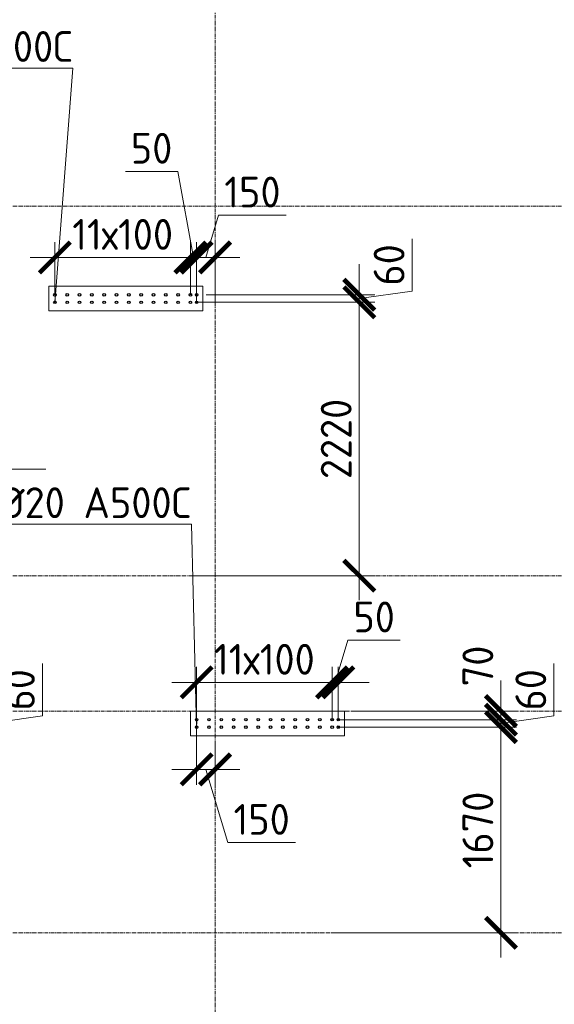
# Model space of a CAD drawing. Header units: millimetres. Extents: x -56135 to 1694203, y -446411 to -23139.
# Tile 267 of 311: x 963273 to 967611, y -75050 to -67056. Entities that reach past the tile are written whole.
import ezdxf
from ezdxf import colors
from ezdxf.entities.mleader import LeaderData, LeaderLine
from ezdxf.math import Vec2, Vec3

# ---------------------------------------------------------------- set-up
doc = ezdxf.new("R2010")
doc.units = ezdxf.units.MM
for name, pattern in [('01 Штриховая _4 мм_', [6, 3.5, -2.5]), ('______5', [1100, 800, -100, 100, -100]), ('HIDDEN2', [4.7625, 3.175, -1.5875]), ('осевая', [50.8, 31.75, -6.35, 6.35, -6.35])]:
    doc.linetypes.add(name, pattern=pattern)
for name, color, linetype, lineweight in [('1 Стены', 3, 'Continuous', 30), ('Оси', 40, '______5', 18), ('подоснова', 151, 'Continuous', 5), ('РАЗМЕРЫ', 1, 'Continuous', 9), ('СТЕНЫ', 3, 'Continuous', 30)]:
    doc.layers.add(name, color=color, linetype=linetype, lineweight=lineweight)
doc.styles.add('GOST-2.304_Type-B', font='GOST_Common.ttf')
doc.dimstyles.new('СПДС', dxfattribs={"dimscale": 100, "dimtxt": 2.5, "dimasz": 2.5, "dimexe": 1.25, "dimexo": 0, "dimtad": 1, "dimdec": 0, "dimtxsty": 'GOST-2.304_Type-B', "dimblk": 'ARCHTICK', "dimcen": 2.5, "dimdle": 2, "dimadec": 0, "dimazin": 2, "dimtfac": 0.75, "dimtdec": 0, "dimtmove": 1, "dimatfit": 3, "dimfxl": 1, "dimtolj": 1, "dimarcsym": 1})

# ---------------------------------------------------------------- blocks, each defined once
blk = doc.blocks.new('оси 2.2-2.3')
at = {"layer": 'Оси', "color": 16, "linetype": 'осевая', "lineweight": 0, "transparency": 33554687}
for p, q in [((478554.9, -104267.9), (478554.9, -134893.5)), ((468076.3, -113595.4), (524372.9, -113595.4)), ((468076.3, -116595.4), (524372.9, -116595.4)), ((468076.3, -117695.4), (524372.9, -117695.4)), ((468076.3, -119495.4), (524372.9, -119495.4))]:
    blk.add_line(p, q, dxfattribs=at)
blk = doc.blocks.new('стены тп')
at = {"layer": '1 Стены', "color": 252, "linetype": 'HIDDEN2', "lineweight": 0, "true_color": 0x939598}
for p, q in [((866590.6, -195275.6), (865340.6, -195275.6)), ((865340.6, -195275.6), (865340.6, -195475.6)), ((866590.6, -195475.6), (866590.6, -195275.6)), ((865340.6, -195475.6), (866590.6, -195475.6)), ((867740.6, -198725.6), (866490.6, -198725.6)), ((866490.6, -198725.6), (866490.6, -198925.6)), ((867740.6, -198925.6), (867740.6, -198725.6)), ((866490.6, -198925.6), (867740.6, -198925.6))]:
    blk.add_line(p, q, dxfattribs=at)
blk = doc.blocks.new('_ArchTick')
at = {"color": 0, "linetype": 'ByBlock', "const_width": 0.15}
blk.add_lwpolyline([(-0.5, -0.5), (0.5, 0.5)], dxfattribs=at)
blk = doc.blocks.new('*D1761')
at = {"layer": 'DEFPOINTS', "color": 0, "transparency": 16777216}
for p in [(964658.3, -68986.4), (963558.3, -69289.6, -360), (964658.3, -69289.6, -360)]:
    blk.add_point(p, dxfattribs=at)
at = {"layer": 'РАЗМЕРЫ', "color": 0, "lineweight": -2, "transparency": 16777216}
for p, q in [((963558.3, -69289.6), (963558.3, -68861.4)), ((964658.3, -69289.6), (964658.3, -68861.4)), ((963358.3, -68986.4), (964858.3, -68986.4))]:
    blk.add_line(p, q, dxfattribs=at)
at = {"layer": 'РАЗМЕРЫ', "color": 0, "lineweight": -2, "transparency": 16777216, "xscale": 250, "yscale": 250, "zscale": 250, "rotation": 180}
blk.add_blockref('_ArchTick', (963558.3, -68986.4), dxfattribs=at)
at = {"layer": 'РАЗМЕРЫ', "color": 0, "lineweight": -2, "transparency": 16777216, "xscale": 250, "yscale": 250, "zscale": 250}
blk.add_blockref('_ArchTick', (964658.3, -68986.4), dxfattribs=at)
at = {"layer": 'РАЗМЕРЫ', "color": 0, "transparency": 16777216, "insert": (964108.3, -68798.9), "char_height": 250, "attachment_point": 5, "style": 'GOST-2.304_Type-B'}
blk.add_mtext('\\A1;11х100', dxfattribs=at)
blk = doc.blocks.new('*D1762')
at = {"layer": 'DEFPOINTS', "color": 0, "transparency": 16777216}
for p in [(964708.3, -68986.4), (964658.3, -69262), (964708.3, -69289.6, -360)]:
    blk.add_point(p, dxfattribs=at)
at = {"layer": 'РАЗМЕРЫ', "color": 0, "lineweight": -2, "transparency": 16777216}
for p, q in [((964555.1, -68287), (964130.1, -68287)), ((964683.3, -68986.4), (964555.1, -68287)), ((964658.3, -69262), (964658.3, -68861.4)), ((964708.3, -69289.6), (964708.3, -68861.4)), ((964658.3, -68986.4), (964408.3, -68986.4)), ((964658.3, -68986.4), (964708.3, -68986.4)), ((964658.3, -68986.4), (964708.3, -68986.4)), ((964708.3, -68986.4), (964958.3, -68986.4))]:
    blk.add_line(p, q, dxfattribs=at)
at = {"layer": 'РАЗМЕРЫ', "color": 0, "lineweight": -2, "transparency": 16777216, "xscale": 250, "yscale": 250, "zscale": 250}
blk.add_blockref('_ArchTick', (964658.3, -68986.4), dxfattribs=at)
at = {"layer": 'РАЗМЕРЫ', "color": 0, "lineweight": -2, "transparency": 16777216, "xscale": 250, "yscale": 250, "zscale": 250, "rotation": 180}
blk.add_blockref('_ArchTick', (964708.3, -68986.4), dxfattribs=at)
at = {"layer": 'РАЗМЕРЫ', "color": 0, "transparency": 16777216, "insert": (964342.6, -68099.5), "char_height": 250, "attachment_point": 5, "style": 'GOST-2.304_Type-B'}
blk.add_mtext('\\A1;50', dxfattribs=at)
blk = doc.blocks.new('*D1763')
at = {"layer": 'DEFPOINTS', "color": 0, "transparency": 16777216}
for p in [(964785.8, -69289.6), (964708.3, -69350, -360), (966028.4, -69350)]:
    blk.add_point(p, dxfattribs=at)
at = {"layer": 'РАЗМЕРЫ', "color": 0, "lineweight": -2, "transparency": 16777216}
for p, q in [((966458, -69259.3), (966458, -68834.3)), ((966028.4, -69289.6), (966028.4, -69039.6)), ((964785.8, -69289.6), (966153.4, -69289.6)), ((966028.4, -69319.8), (966458, -69259.3)), ((966028.4, -69289.6), (966028.4, -69350)), ((966028.4, -69289.6), (966028.4, -69350)), ((964708.3, -69350), (966153.4, -69350)), ((966028.4, -69350), (966028.4, -69600))]:
    blk.add_line(p, q, dxfattribs=at)
at = {"layer": 'РАЗМЕРЫ', "color": 0, "lineweight": -2, "transparency": 16777216, "xscale": 250, "yscale": 250, "zscale": 250}
for p, rotation in [((966028.4, -69289.6), 270), ((966028.4, -69350), 90)]:
    blk.add_blockref('_ArchTick', p, dxfattribs=dict(at, rotation=rotation))
at = {"layer": 'РАЗМЕРЫ', "color": 0, "transparency": 16777216, "insert": (966270.5, -69046.8), "char_height": 250, "attachment_point": 5, "rotation": 90, "style": 'GOST-2.304_Type-B'}
blk.add_mtext('\\A1;60', dxfattribs=at)
blk = doc.blocks.new('*D1764')
at = {"layer": 'DEFPOINTS', "color": 0, "transparency": 16777216}
for p in [(964858.2, -68986.4), (964708.3, -69350), (964858.2, -69367.6)]:
    blk.add_point(p, dxfattribs=at)
at = {"layer": 'РАЗМЕРЫ', "color": 0, "lineweight": -2, "transparency": 16777216}
for p, q in [((964783.2, -68986.4), (964886.4, -68642.7)), ((964886.4, -68642.7), (965436.4, -68642.7)), ((964708.3, -69350), (964708.3, -68861.4)), ((964858.2, -69367.6), (964858.2, -68861.4)), ((964508.3, -68986.4), (965058.2, -68986.4))]:
    blk.add_line(p, q, dxfattribs=at)
at = {"layer": 'РАЗМЕРЫ', "color": 0, "lineweight": -2, "transparency": 16777216, "xscale": 250, "yscale": 250, "zscale": 250, "rotation": 180}
blk.add_blockref('_ArchTick', (964708.3, -68986.4), dxfattribs=at)
at = {"layer": 'РАЗМЕРЫ', "color": 0, "lineweight": -2, "transparency": 16777216, "xscale": 250, "yscale": 250, "zscale": 250}
blk.add_blockref('_ArchTick', (964858.2, -68986.4), dxfattribs=at)
at = {"layer": 'РАЗМЕРЫ', "color": 0, "transparency": 16777216, "insert": (965161.4, -68455.2), "char_height": 250, "attachment_point": 5, "style": 'GOST-2.304_Type-B'}
blk.add_mtext('\\A1;150', dxfattribs=at)
blk = doc.blocks.new('*D1765')
at = {"layer": 'DEFPOINTS', "color": 0, "transparency": 16777216}
for p in [(964708.3, -69350), (964647.8, -71570), (966028.4, -71570)]:
    blk.add_point(p, dxfattribs=at)
at = {"layer": 'РАЗМЕРЫ', "color": 0, "lineweight": -2, "transparency": 16777216}
for p, q in [((966028.4, -69150), (966028.4, -71770)), ((964708.3, -69350), (966153.4, -69350)), ((964647.8, -71570), (966153.4, -71570))]:
    blk.add_line(p, q, dxfattribs=at)
at = {"layer": 'РАЗМЕРЫ', "color": 0, "lineweight": -2, "transparency": 16777216, "xscale": 250, "yscale": 250, "zscale": 250}
for p, rotation in [((966028.4, -69350), 90), ((966028.4, -71570), 270)]:
    blk.add_blockref('_ArchTick', p, dxfattribs=dict(at, rotation=rotation))
at = {"layer": 'РАЗМЕРЫ', "color": 0, "transparency": 16777216, "insert": (965840.9, -70460), "char_height": 250, "attachment_point": 5, "rotation": 90, "style": 'GOST-2.304_Type-B'}
blk.add_mtext('\\A1;2220', dxfattribs=at)
blk = doc.blocks.new('*D1772')
at = {"layer": 'DEFPOINTS', "color": 0, "transparency": 16777216}
for p in [(965808.3, -72436.4), (964708.3, -72739.6, -360), (965808.3, -72739.6, -360)]:
    blk.add_point(p, dxfattribs=at)
at = {"layer": 'РАЗМЕРЫ', "color": 0, "lineweight": -2, "transparency": 16777216}
for p, q in [((964708.3, -72739.6), (964708.3, -72311.4)), ((965808.3, -72739.6), (965808.3, -72311.4)), ((964508.3, -72436.4), (966008.3, -72436.4))]:
    blk.add_line(p, q, dxfattribs=at)
at = {"layer": 'РАЗМЕРЫ', "color": 0, "lineweight": -2, "transparency": 16777216, "xscale": 250, "yscale": 250, "zscale": 250, "rotation": 180}
blk.add_blockref('_ArchTick', (964708.3, -72436.4), dxfattribs=at)
at = {"layer": 'РАЗМЕРЫ', "color": 0, "lineweight": -2, "transparency": 16777216, "xscale": 250, "yscale": 250, "zscale": 250}
blk.add_blockref('_ArchTick', (965808.3, -72436.4), dxfattribs=at)
at = {"layer": 'РАЗМЕРЫ', "color": 0, "transparency": 16777216, "insert": (965258.3, -72248.9), "char_height": 250, "attachment_point": 5, "style": 'GOST-2.304_Type-B'}
blk.add_mtext('\\A1;11х100', dxfattribs=at)
blk = doc.blocks.new('*D1773')
at = {"layer": 'DEFPOINTS', "color": 0, "transparency": 16777216}
for p in [(965858.3, -72436.4), (965808.3, -72712), (965858.3, -72739.6, -360)]:
    blk.add_point(p, dxfattribs=at)
at = {"layer": 'РАЗМЕРЫ', "color": 0, "lineweight": -2, "transparency": 16777216}
for p, q in [((965833.3, -72436.4), (965936.5, -72092.7)), ((965936.5, -72092.7), (966361.5, -72092.7)), ((965808.3, -72712), (965808.3, -72311.4)), ((965858.3, -72739.6), (965858.3, -72311.4)), ((965808.3, -72436.4), (965558.3, -72436.4)), ((965808.3, -72436.4), (965858.3, -72436.4)), ((965808.3, -72436.4), (965858.3, -72436.4)), ((965858.3, -72436.4), (966108.3, -72436.4))]:
    blk.add_line(p, q, dxfattribs=at)
at = {"layer": 'РАЗМЕРЫ', "color": 0, "lineweight": -2, "transparency": 16777216, "xscale": 250, "yscale": 250, "zscale": 250}
blk.add_blockref('_ArchTick', (965808.3, -72436.4), dxfattribs=at)
at = {"layer": 'РАЗМЕРЫ', "color": 0, "lineweight": -2, "transparency": 16777216, "xscale": 250, "yscale": 250, "zscale": 250, "rotation": 180}
blk.add_blockref('_ArchTick', (965858.3, -72436.4), dxfattribs=at)
at = {"layer": 'РАЗМЕРЫ', "color": 0, "transparency": 16777216, "insert": (966149, -71905.2), "char_height": 250, "attachment_point": 5, "style": 'GOST-2.304_Type-B'}
blk.add_mtext('\\A1;50', dxfattribs=at)
blk = doc.blocks.new('*D1719')
at = {"layer": 'DEFPOINTS', "color": 0, "transparency": 16777216}
for p in [(965987.4, -72670), (965858.3, -72739.6), (967178.4, -72739.6)]:
    blk.add_point(p, dxfattribs=at)
at = {"layer": 'РАЗМЕРЫ', "color": 0, "lineweight": -2, "transparency": 16777216}
for p, q in [((967178.4, -72670), (967178.4, -72420)), ((965987.4, -72670), (967303.4, -72670)), ((967178.4, -72670), (967178.4, -72739.6)), ((965858.3, -72739.6), (967303.4, -72739.6)), ((967178.4, -72739.6), (967178.4, -72989.6))]:
    blk.add_line(p, q, dxfattribs=at)
at = {"layer": 'РАЗМЕРЫ', "color": 0, "lineweight": -2, "transparency": 16777216, "xscale": 250, "yscale": 250, "zscale": 250}
for p, rotation in [((967178.4, -72670), 270), ((967178.4, -72739.6), 90)]:
    blk.add_blockref('_ArchTick', p, dxfattribs=dict(at, rotation=rotation))
at = {"layer": 'РАЗМЕРЫ', "color": 0, "transparency": 16777216, "insert": (966990.9, -72303), "char_height": 250, "attachment_point": 5, "rotation": 90, "style": 'GOST-2.304_Type-B'}
blk.add_mtext('\\A1;70', dxfattribs=at)
blk = doc.blocks.new('*D1774')
at = {"layer": 'DEFPOINTS', "color": 0, "transparency": 16777216}
for p in [(965935.8, -72739.6), (965858.3, -72800, -360), (967178.4, -72800)]:
    blk.add_point(p, dxfattribs=at)
at = {"layer": 'РАЗМЕРЫ', "color": 0, "lineweight": -2, "transparency": 16777216}
for p, q in [((967608, -72709.3), (967608, -72284.3)), ((967178.4, -72739.6), (967178.4, -72489.6)), ((965935.8, -72739.6), (967303.4, -72739.6)), ((967178.4, -72769.8), (967608, -72709.3)), ((967178.4, -72739.6), (967178.4, -72800)), ((967178.4, -72739.6), (967178.4, -72800)), ((965858.3, -72800), (967303.4, -72800)), ((967178.4, -72800), (967178.4, -73050))]:
    blk.add_line(p, q, dxfattribs=at)
at = {"layer": 'РАЗМЕРЫ', "color": 0, "lineweight": -2, "transparency": 16777216, "xscale": 250, "yscale": 250, "zscale": 250}
for p, rotation in [((967178.4, -72739.6), 270), ((967178.4, -72800), 90)]:
    blk.add_blockref('_ArchTick', p, dxfattribs=dict(at, rotation=rotation))
at = {"layer": 'РАЗМЕРЫ', "color": 0, "transparency": 16777216, "insert": (967420.5, -72496.8), "char_height": 250, "attachment_point": 5, "rotation": 90, "style": 'GOST-2.304_Type-B'}
blk.add_mtext('\\A1;60', dxfattribs=at)
blk = doc.blocks.new('_None')
blk = doc.blocks.new('*D1720')
at = {"layer": 'DEFPOINTS', "color": 0, "transparency": 16777216}
for p in [(965858.3, -72800), (965797.8, -74470), (967178.4, -74470)]:
    blk.add_point(p, dxfattribs=at)
at = {"layer": 'РАЗМЕРЫ', "color": 0, "lineweight": -2, "transparency": 16777216}
for p, q in [((967178.4, -72600), (967178.4, -74670)), ((965858.3, -72800), (967303.4, -72800)), ((965797.8, -74470), (967303.4, -74470))]:
    blk.add_line(p, q, dxfattribs=at)
at = {"layer": 'РАЗМЕРЫ', "color": 0, "lineweight": -2, "transparency": 16777216, "xscale": 250, "yscale": 250, "zscale": 250}
for p, rotation in [((967178.4, -72800), 90), ((967178.4, -74470), 270)]:
    blk.add_blockref('_ArchTick', p, dxfattribs=dict(at, rotation=rotation))
at = {"layer": 'РАЗМЕРЫ', "color": 0, "transparency": 16777216, "insert": (966990.9, -73635), "char_height": 250, "attachment_point": 5, "rotation": 90, "style": 'GOST-2.304_Type-B'}
blk.add_mtext('\\A1;1670', dxfattribs=at)
blk = doc.blocks.new('*D1775')
at = {"layer": 'DEFPOINTS', "color": 0, "transparency": 16777216}
for p in [(964708.3, -72800, -360), (964858.2, -72934.9), (964708.3, -73143)]:
    blk.add_point(p, dxfattribs=at)
at = {"layer": 'РАЗМЕРЫ', "color": 0, "lineweight": -2, "transparency": 16777216}
for p, q in [((964708.3, -72800), (964708.3, -73268)), ((964858.2, -72934.9), (964858.2, -73268)), ((965058.2, -73143), (964508.3, -73143)), ((964783.2, -73143), (964961.4, -73736.7)), ((964961.4, -73736.7), (965511.4, -73736.7))]:
    blk.add_line(p, q, dxfattribs=at)
at = {"layer": 'РАЗМЕРЫ', "color": 0, "lineweight": -2, "transparency": 16777216, "xscale": 250, "yscale": 250, "zscale": 250, "rotation": 180}
blk.add_blockref('_ArchTick', (964708.3, -73143), dxfattribs=at)
at = {"layer": 'РАЗМЕРЫ', "color": 0, "lineweight": -2, "transparency": 16777216, "xscale": 250, "yscale": 250, "zscale": 250}
blk.add_blockref('_ArchTick', (964858.2, -73143), dxfattribs=at)
at = {"layer": 'РАЗМЕРЫ', "color": 0, "transparency": 16777216, "insert": (965236.4, -73549.2), "char_height": 250, "attachment_point": 5, "style": 'GOST-2.304_Type-B'}
blk.add_mtext('\\A1;150', dxfattribs=at)
blk = doc.blocks.new('*D1889')
at = {"layer": 'DEFPOINTS', "color": 0, "transparency": 16777216}
for p in [(961785.7, -72739.6), (961708.2, -72800, -360), (963028.3, -72800)]:
    blk.add_point(p, dxfattribs=at)
at = {"layer": 'РАЗМЕРЫ', "color": 0, "lineweight": -2, "transparency": 16777216}
for p, q in [((963457.8, -72709.3), (963457.8, -72284.3)), ((963028.3, -72739.6), (963028.3, -72489.6)), ((961785.7, -72739.6), (963153.3, -72739.6)), ((963028.3, -72769.8), (963457.8, -72709.3)), ((963028.3, -72739.6), (963028.3, -72800)), ((963028.3, -72739.6), (963028.3, -72800)), ((961708.2, -72800), (963153.3, -72800)), ((963028.3, -72800), (963028.3, -73050))]:
    blk.add_line(p, q, dxfattribs=at)
at = {"layer": 'РАЗМЕРЫ', "color": 0, "lineweight": -2, "transparency": 16777216, "xscale": 250, "yscale": 250, "zscale": 250}
for p, rotation in [((963028.3, -72739.6), 270), ((963028.3, -72800), 90)]:
    blk.add_blockref('_ArchTick', p, dxfattribs=dict(at, rotation=rotation))
at = {"layer": 'РАЗМЕРЫ', "color": 0, "transparency": 16777216, "insert": (963270.3, -72496.8), "char_height": 250, "attachment_point": 5, "rotation": 90, "style": 'GOST-2.304_Type-B'}
blk.add_mtext('\\A1;60', dxfattribs=at)
blk = doc.blocks.new('стены  тп')
at = {"layer": 'СТЕНЫ', "color": 251, "linetype": '01 Штриховая _4 мм_', "lineweight": 0, "true_color": 0x636466}
for p, q in [((546712.3, -324375.7, 3100), (545462.3, -324375.7, 3100)), ((545462.3, -324375.7, 3100), (545462.3, -324575.7, 3100)), ((546712.3, -324575.7, 3100), (546712.3, -324375.7, 3100)), ((545462.3, -324575.7, 3100), (546712.3, -324575.7, 3100)), ((547862.3, -327825.7, 3100), (546612.3, -327825.7, 3100)), ((546612.3, -327825.7, 3100), (546612.3, -328025.7, 3100)), ((547862.3, -328025.7, 3100), (547862.3, -327825.7, 3100)), ((546612.3, -328025.7, 3100), (547862.3, -328025.7, 3100))]:
    blk.add_line(p, q, dxfattribs=at)
blk = doc.blocks.new('прпрп')
at = {"layer": '1 Стены', "color": 252, "lineweight": 0, "true_color": 0x939598}
for p, q in [((963508.3, -69220, -360), (964758.3, -69220, -360)), ((963508.3, -69420, -360), (963508.3, -69220, -360)), ((964758.3, -69220, -360), (964758.3, -69420, -360)), ((964758.3, -69420, -360), (963508.3, -69420, -360)), ((964658.3, -72870, -360), (964658.3, -72670, -360)), ((964658.3, -72670, -360), (965908.3, -72670, -360)), ((965908.3, -72870, -360), (964658.3, -72870, -360))]:
    blk.add_line(p, q, dxfattribs=at)
at = {"layer": 'РАЗМЕРЫ', "color": 1, "elevation": -360}
blk.add_lwpolyline([(964658.3, -72670), (965908.3, -72670), (965908.3, -72870), (964658.3, -72870)], close=True, dxfattribs=at)
at = {"layer": 'РАЗМЕРЫ', "color": 6, "linetype": 'Continuous', "lineweight": 30}
for centre in [(963558.2, -69289.6), (963658.2, -69289.6), (963758.2, -69289.6), (963858.2, -69289.6), (963958.2, -69289.6), (964058.2, -69289.6), (964158.2, -69289.6), (964258.2, -69289.6), (964358.2, -69289.6), (964458.2, -69289.6), (964558.2, -69289.6), (964658.2, -69289.6), (964708.2, -69289.6), (963558.2, -69350), (963658.2, -69350), (963758.2, -69350), (963858.2, -69350), (963958.2, -69350), (964058.2, -69350), (964158.2, -69350), (964258.2, -69350), (964358.2, -69350), (964458.2, -69350), (964558.2, -69350), (964658.2, -69350), (964708.2, -69350), (964708.3, -72739.6, -360), (964808.3, -72739.6, -360), (964908.3, -72739.6, -360), (965008.3, -72739.6, -360), (965108.3, -72739.6, -360), (965208.3, -72739.6, -360), (965308.3, -72739.6, -360), (965408.3, -72739.6, -360), (965508.3, -72739.6, -360), (965608.3, -72739.6, -360), (965708.3, -72739.6, -360), (965808.3, -72739.6, -360), (965858.3, -72739.6, -360), (964708.3, -72800, -360), (964808.3, -72800, -360), (964908.3, -72800, -360), (965008.3, -72800, -360), (965108.3, -72800, -360), (965208.3, -72800, -360), (965308.3, -72800, -360), (965408.3, -72800, -360), (965508.3, -72800, -360), (965608.3, -72800, -360), (965708.3, -72800, -360), (965808.3, -72800, -360), (965858.3, -72800, -360)]:
    blk.add_circle(centre, 10, dxfattribs=at)
at = {"layer": 'РАЗМЕРЫ', "color": 1}
for name, p in [('оси 2.2-2.3', (486303.3, 45025.4)), ('стены тп', (98167.6, 126055.6))]:
    blk.add_blockref(name, p, dxfattribs=at)
at = {"layer": 'РАЗМЕРЫ'}
blk.add_blockref('стены  тп', (418045.9, 255155.8, -3100), dxfattribs=at)
dim = blk.add_linear_dim(base=(964708.3, -68986.4), p1=(964658.3, -69262), p2=(964708.3, -69289.6, -360), dimstyle='СПДС', dxfattribs=at)
dim.commit()
dim.dimension.update_dxf_attribs({"geometry": '*D1762', "text_midpoint": (964492.6, -68287), "dimtype": 128})
for base, p1, p2, picture, middle in [((964858.2, -68986.4), (964708.3, -69350), (964858.2, -69367.6), '*D1764', (964948.9, -68455.2)), ((965858.3, -72436.4), (965808.3, -72712), (965858.3, -72739.6, -360), '*D1773', (965999, -71905.2)), ((964708.3, -73143), (964858.2, -72934.9), (964708.3, -72800, -360), '*D1775', (965023.9, -73549.2))]:
    dim = blk.add_linear_dim(base=base, p1=p1, p2=p2, dimstyle='СПДС', dxfattribs=at)
    dim.commit()
    dim.dimension.update_dxf_attribs({"geometry": picture, "text_midpoint": middle})
for base, p1, p2, picture, middle in [((964658.3, -68986.4), (963558.3, -69289.6, -360), (964658.3, -69289.6, -360), '*D1761', (964108.3, -68798.9)), ((965808.3, -72436.4), (964708.3, -72739.6, -360), (965808.3, -72739.6, -360), '*D1772', (965258.3, -72248.9))]:
    dim = blk.add_linear_dim(base=base, p1=p1, p2=p2, text='11х100', dimstyle='СПДС', dxfattribs=at)
    dim.commit()
    dim.dimension.update_dxf_attribs({"geometry": picture, "text_midpoint": middle})
for base, p1, p2, picture, middle in [((966028.4, -69350), (964785.8, -69289.6), (964708.3, -69350, -360), '*D1763', (966458, -69196.8)), ((967178.4, -72739.6), (965987.4, -72670), (965858.3, -72739.6), '*D1719', (967178.4, -72303)), ((963028.3, -72800, 360), (961785.7, -72739.6, 360), (961708.2, -72800), '*D1889', (963457.8, -72646.8, 360)), ((967178.4, -72800), (965935.8, -72739.6), (965858.3, -72800, -360), '*D1774', (967608, -72646.8))]:
    dim = blk.add_linear_dim(base=base, p1=p1, p2=p2, angle=90, dimstyle='СПДС', dxfattribs=at)
    dim.commit()
    dim.dimension.update_dxf_attribs({"geometry": picture, "text_midpoint": middle, "dimtype": 128})
for base, p1, p2, picture, middle in [((966028.4, -71570), (964708.3, -69350), (964647.8, -71570), '*D1765', (965840.9, -70460)), ((967178.4, -74470), (965858.3, -72800), (965797.8, -74470), '*D1720', (966990.9, -73635))]:
    dim = blk.add_linear_dim(base=base, p1=p1, p2=p2, angle=90, dimstyle='СПДС', dxfattribs=at)
    dim.commit()
    dim.dimension.update_dxf_attribs({"geometry": picture, "text_midpoint": middle})
at = {"layer": 'подоснова', "color": 4, "ltscale": 0.3}
ml = blk.add_multileader_mtext('Standard', dxfattribs=at)
ml.set_content('{\\C2;поз.2 %%C20 А500С }', color=4, style='GOST-2.304_Type-B')
ml.set_leader_properties(color=256, linetype='ByLayer', lineweight=15)
ml.set_arrow_properties(name='NONE')
ml.build(insert=Vec2(0, 0))
ml.multileader.update_dxf_attribs({"text_left_attachment_type": 6, "text_right_attachment_type": 6, "dogleg_length": 0.1, "arrow_head_size": 18})
ctx = ml.context
ctx.base_point, ctx.char_height, ctx.arrow_head_size, ctx.landing_gap_size, ctx.plane_origin = Vec3(961281, -67448.1, 360), 250, 18, 20, Vec3(968586.4, -66741.7, 360)
ctx.left_attachment, ctx.right_attachment, ctx.text_align_type = 6, 6, 1
notes = []
notes.append((ctx, [(0, (1, 1, 0), (963704.8, -67448.1, 360), (-1, 0), 0.1, [(1, [(963559.5, -69297.5, 360), (963558.2, -69358, 360)], 0, [])])]))
ctx.mtext.insert, ctx.mtext.width, ctx.mtext.alignment, ctx.mtext.flow_direction = Vec3(962492.9, -67148.1, 360), 4075.871, 2, 5
ml = blk.add_multileader_mtext('Standard', dxfattribs=at)
ml.set_content('{\\C2;поз.3 %%C25 А500С }', color=4, style='GOST-2.304_Type-B')
ml.set_leader_properties(color=256, linetype='ByLayer', lineweight=15)
ml.set_arrow_properties(name='NONE')
ml.build(insert=Vec2(0, 0))
ml.multileader.update_dxf_attribs({"text_left_attachment_type": 6, "text_right_attachment_type": 6, "dogleg_length": 0.1, "arrow_head_size": 18})
ctx = ml.context
ctx.base_point, ctx.char_height, ctx.arrow_head_size, ctx.landing_gap_size, ctx.plane_origin = Vec3(960707.3, -70704.8), 250, 18, 20, Vec3(965747, -70686.1)
ctx.left_attachment, ctx.right_attachment, ctx.text_align_type = 6, 6, 1
notes.append((ctx, [(1, (1, 1, 0), (960707.2, -70704.8), (1, 0), 0.1, [(1, [(960576.3, -69361.7), (960688.6, -69364.1)], 0, [])])]))
ctx.mtext.insert, ctx.mtext.width, ctx.mtext.alignment, ctx.mtext.flow_direction = Vec3(961919.1, -70404.8), 4075.871, 2, 5
ml = blk.add_multileader_mtext('Standard', dxfattribs=at)
ml.set_content('{\\C2;поз.2 %%C20 А500С }', color=4, style='GOST-2.304_Type-B')
ml.set_leader_properties(color=256, linetype='ByLayer', lineweight=15)
ml.set_arrow_properties(name='NONE')
ml.build(insert=Vec2(0, 0))
ml.multileader.update_dxf_attribs({"text_left_attachment_type": 6, "text_right_attachment_type": 6, "dogleg_length": 0.1, "arrow_head_size": 18})
ctx = ml.context
ctx.base_point, ctx.char_height, ctx.arrow_head_size, ctx.landing_gap_size, ctx.plane_origin = Vec3(962242.1, -71152.5), 250, 18, 20, Vec3(969736.6, -70191.7)
ctx.left_attachment, ctx.right_attachment, ctx.text_align_type = 6, 6, 1
notes.append((ctx, [(0, (1, 1, 0), (964665.9, -71152.5), (-1, 0), 0.1, [(1, [(964709.6, -72747.5), (964708.3, -72808)], 0, [])])]))
ctx.mtext.insert, ctx.mtext.width, ctx.mtext.alignment, ctx.mtext.flow_direction = Vec3(963454, -70852.5), 4075.871, 2, 5
for ctx, leaders in notes:
    for number, flags, end, landing, length, lines in leaders:
        leader = LeaderData()
        leader.index, (leader.has_last_leader_line, leader.has_dogleg_vector, leader.attachment_direction) = number, flags
        leader.last_leader_point, leader.dogleg_vector, leader.dogleg_length = Vec3(end), Vec3(landing), length
        for number, points, colour, breaks in lines:
            line = LeaderLine()
            line.index, line.vertices, line.color, line.breaks = number, Vec3.list(points), colors.encode_raw_color(colour), breaks
            leader.lines.append(line)
        ctx.leaders.append(leader)

msp = doc.modelspace()

# ---------------------------------------------------------------- block references
at = {"layer": 'РАЗМЕРЫ'}
msp.add_blockref('прпрп', (0, 0), dxfattribs=at)

doc.saveas('drawing.dxf')
